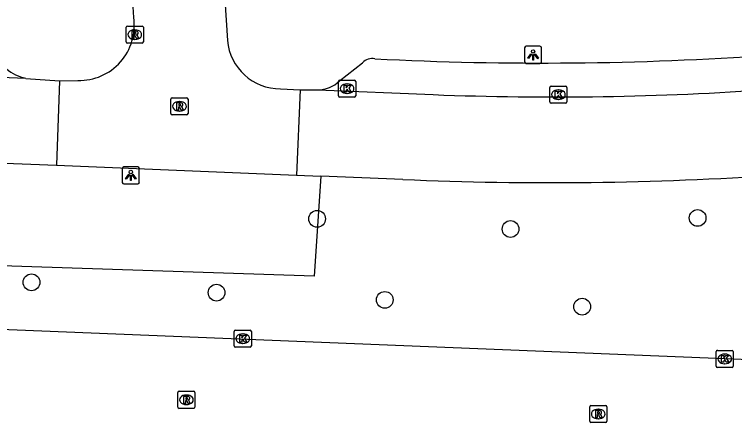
# Model space of a CAD drawing. Extents: x 159689 to 160786, y 387323 to 388339.
# Drawn here: x 160692.93 to 160735, y 387490.6 to 387514.43 of the extents above; entities that cross this region are included whole.
import ezdxf

# ---------------------------------------------------------------- set-up
doc = ezdxf.new("R2010")
doc.units = 0
for name, color, linetype in [('IMGEO_Boom', 7, 'Continuous'), ('IMGEO_Kolk', 7, 'Continuous'), ('IMGEO_Lichtpunt', 7, 'Continuous'), ('IMGEO_Rijbaan_lokaal_open', 7, 'Continuous'), ('IMGEO_Rioolput', 7, 'Continuous'), ('IMGEO_Verkeerseiland_groen', 7, 'Continuous'), ('IMGEO_Voetpad_open', 7, 'Continuous')]:
    doc.layers.add(name, color=color, linetype=linetype)

msp = doc.modelspace()

# ---------------------------------------------------------------- linework, layer by layer
at = {"layer": 'IMGEO_Boom'}
for centre in [(160710.615, 387502.493), (160732.844, 387502.545), (160721.916, 387501.899), (160693.933, 387498.789), (160704.741, 387498.185), (160714.567, 387497.762), (160726.099, 387497.367)]:
    msp.add_circle(centre, 0.489, dxfattribs=at)
at = {"layer": 'IMGEO_Kolk'}
for p, q in [((160711.869, 387509.666), (160711.869, 387510.518)), ((160711.944, 387510.592), (160712.796, 387510.592)), ((160712.87, 387510.518), (160712.87, 387509.666)), ((160712.357, 387510.372), (160712.382, 387510.372)), ((160724.21, 387509.318), (160724.21, 387510.17)), ((160724.285, 387510.244), (160725.137, 387510.244)), ((160724.698, 387510.024), (160724.723, 387510.024)), ((160725.211, 387510.17), (160725.211, 387509.318)), ((160712.796, 387509.592), (160711.944, 387509.592)), ((160712.38, 387509.812), (160712.355, 387509.812)), ((160725.137, 387509.244), (160724.285, 387509.244)), ((160724.721, 387509.464), (160724.696, 387509.464)), ((160705.774, 387495.074), (160705.774, 387495.926)), ((160705.849, 387496), (160706.701, 387496)), ((160706.262, 387495.78), (160706.287, 387495.78)), ((160706.775, 387495.926), (160706.775, 387495.074)), ((160706.701, 387495), (160705.849, 387495)), ((160706.285, 387495.22), (160706.26, 387495.22)), ((160733.926, 387493.891), (160733.926, 387494.743)), ((160734.001, 387494.817), (160734.853, 387494.817)), ((160734.414, 387494.597), (160734.439, 387494.597)), ((160734.927, 387494.743), (160734.927, 387493.891)), ((160734.437, 387494.037), (160734.412, 387494.037)), ((160734.853, 387493.817), (160734.001, 387493.817))]:
    msp.add_line(p, q, dxfattribs=at)
for points in [[(160711.869, 387509.666), (160711.869, 387510.518)], [(160711.944, 387510.592), (160712.796, 387510.592)], [(160712.87, 387510.518), (160712.87, 387509.666)], [(160712.19, 387510.292), (160712.313, 387510.292), (160712.313, 387510.141), (160712.443, 387510.292), (160712.607, 387510.292), (160712.461, 387510.141), (160712.614, 387509.892), (160712.462, 387509.892), (160712.377, 387510.056), (160712.313, 387509.989), (160712.313, 387509.892), (160712.19, 387509.892), (160712.19, 387510.292)], [(160724.21, 387509.318), (160724.21, 387510.17)], [(160724.285, 387510.244), (160725.137, 387510.244)], [(160725.211, 387510.17), (160725.211, 387509.318)], [(160712.796, 387509.592), (160711.944, 387509.592)], [(160724.531, 387509.944), (160724.654, 387509.944), (160724.654, 387509.793), (160724.784, 387509.944), (160724.948, 387509.944), (160724.802, 387509.793), (160724.955, 387509.544), (160724.803, 387509.544), (160724.718, 387509.708), (160724.654, 387509.641), (160724.654, 387509.544), (160724.531, 387509.544), (160724.531, 387509.944)], [(160725.137, 387509.244), (160724.285, 387509.244)], [(160705.774, 387495.074), (160705.774, 387495.926)], [(160705.849, 387496), (160706.701, 387496)], [(160706.095, 387495.7), (160706.218, 387495.7), (160706.218, 387495.549), (160706.348, 387495.7), (160706.512, 387495.7), (160706.366, 387495.549), (160706.519, 387495.3), (160706.367, 387495.3), (160706.282, 387495.464), (160706.218, 387495.397), (160706.218, 387495.3), (160706.095, 387495.3), (160706.095, 387495.7)], [(160706.775, 387495.926), (160706.775, 387495.074)], [(160706.701, 387495), (160705.849, 387495)], [(160733.926, 387493.891), (160733.926, 387494.743)], [(160734.001, 387494.817), (160734.853, 387494.817)], [(160734.247, 387494.517), (160734.37, 387494.517), (160734.37, 387494.366), (160734.5, 387494.517), (160734.664, 387494.517), (160734.518, 387494.366), (160734.671, 387494.117), (160734.519, 387494.117), (160734.434, 387494.281), (160734.37, 387494.214), (160734.37, 387494.117), (160734.247, 387494.117), (160734.247, 387494.517)], [(160734.927, 387494.743), (160734.927, 387493.891)], [(160734.853, 387493.817), (160734.001, 387493.817)]]:
    msp.add_lwpolyline(points, dxfattribs=at)
for centre, start, end in [((160711.946, 387510.516), 91.552, 178.448), ((160711.946, 387510.516), 91.552, 178.448), ((160712.794, 387510.516), 1.552, 88.448), ((160712.794, 387510.516), 1.552, 88.448), ((160724.287, 387510.168), 91.552, 178.448), ((160724.287, 387510.168), 91.552, 178.448), ((160725.135, 387510.168), 1.552, 88.448), ((160725.135, 387510.168), 1.552, 88.448), ((160711.946, 387509.668), 181.552, 268.448), ((160711.946, 387509.668), 181.552, 268.448), ((160712.794, 387509.668), 271.552, 358.448), ((160712.794, 387509.668), 271.552, 358.448), ((160724.287, 387509.32), 181.552, 268.448), ((160724.287, 387509.32), 181.552, 268.448), ((160725.135, 387509.32), 271.552, 358.448), ((160725.135, 387509.32), 271.552, 358.448), ((160705.851, 387495.924), 91.552, 178.448), ((160705.851, 387495.924), 91.552, 178.448), ((160706.699, 387495.924), 1.552, 88.448), ((160706.699, 387495.924), 1.552, 88.448), ((160705.851, 387495.076), 181.552, 268.448), ((160705.851, 387495.076), 181.552, 268.448), ((160706.699, 387495.076), 271.552, 358.448), ((160706.699, 387495.076), 271.552, 358.448), ((160734.003, 387494.741), 91.552, 178.448), ((160734.003, 387494.741), 91.552, 178.448), ((160734.851, 387494.741), 1.552, 88.448), ((160734.851, 387494.741), 1.552, 88.448), ((160734.003, 387493.893), 181.552, 268.448), ((160734.003, 387493.893), 181.552, 268.448), ((160734.851, 387493.893), 271.552, 358.448), ((160734.851, 387493.893), 271.552, 358.448)]:
    msp.add_arc(centre, 0.0765, start, end, dxfattribs=at)
for centre, major_axis, ratio, start_param, end_param in [((160712.356, 387510.092), (-0.387, 0.002), 0.722429, 4.712389, 7.853982), ((160712.381, 387510.092), (-0.39, 0.002), 0.717154, 1.570796, 4.712389), ((160724.697, 387509.744), (-0.387, 0.002), 0.722429, 4.712389, 7.853982), ((160724.722, 387509.744), (-0.39, 0.002), 0.717154, 1.570796, 4.712389), ((160706.261, 387495.5), (-0.387, 0.002), 0.722429, 4.712389, 7.853982), ((160706.286, 387495.5), (-0.39, 0.002), 0.717154, 1.570796, 4.712389), ((160734.413, 387494.317), (-0.387, 0.002), 0.722429, 4.712389, 7.853982), ((160734.438, 387494.317), (-0.39, 0.002), 0.717154, 1.570796, 4.712389)]:
    msp.add_ellipse(centre, major_axis=major_axis, ratio=ratio, start_param=start_param, end_param=end_param, dxfattribs=at)
at = {"layer": 'IMGEO_Lichtpunt'}
for p, q in [((160723.635, 387512.565), (160722.827, 387512.565)), ((160723.635, 387512.565), (160722.827, 387512.565)), ((160722.733, 387512.47), (160722.733, 387511.663)), ((160722.733, 387512.47), (160722.733, 387511.663)), ((160723.729, 387511.663), (160723.729, 387512.47)), ((160723.729, 387511.663), (160723.729, 387512.47)), ((160722.827, 387511.569), (160723.635, 387511.569)), ((160722.827, 387511.569), (160723.635, 387511.569)), ((160699.235, 387505.429), (160699.235, 387504.622)), ((160699.235, 387505.429), (160699.235, 387504.622)), ((160700.137, 387505.524), (160699.329, 387505.524)), ((160700.137, 387505.524), (160699.329, 387505.524)), ((160700.231, 387504.622), (160700.231, 387505.429)), ((160700.231, 387504.622), (160700.231, 387505.429)), ((160699.329, 387504.528), (160700.137, 387504.528)), ((160699.329, 387504.528), (160700.137, 387504.528))]:
    msp.add_line(p, q, dxfattribs=at)
for points in [[(160723.107, 387512.134), (160723.146, 387512.106), (160722.958, 387511.844), (160722.92, 387511.871), (160723.107, 387512.134)], [(160723.319, 387512.106), (160723.357, 387512.133), (160723.544, 387511.871), (160723.505, 387511.843), (160723.319, 387512.106)], [(160723.209, 387512.086), (160723.256, 387512.086), (160723.256, 387511.764), (160723.209, 387511.764), (160723.209, 387512.086)], [(160699.609, 387505.093), (160699.648, 387505.065), (160699.46, 387504.803), (160699.422, 387504.83), (160699.609, 387505.093)], [(160699.711, 387505.045), (160699.758, 387505.045), (160699.758, 387504.723), (160699.711, 387504.723), (160699.711, 387505.045)], [(160699.821, 387505.065), (160699.859, 387505.092), (160700.046, 387504.83), (160700.007, 387504.802), (160699.821, 387505.065)]]:
    msp.add_lwpolyline(points, dxfattribs=at)
for centre in [(160723.232, 387512.268), (160699.734, 387505.227)]:
    msp.add_circle(centre, 0.0994, dxfattribs=at)
for centre, start, end in [((160722.827, 387512.47), 90, 180), ((160722.827, 387512.47), 90, 180), ((160723.635, 387512.47), 0, 90), ((160723.635, 387512.47), 0, 90), ((160722.827, 387511.663), 180, 270), ((160722.827, 387511.663), 180, 270), ((160723.635, 387511.663), 270, 0), ((160723.635, 387511.663), 270, 360), ((160699.329, 387505.429), 90, 180), ((160699.329, 387505.429), 90, 180), ((160700.137, 387505.429), 0, 90), ((160700.137, 387505.429), 0, 90), ((160699.329, 387504.622), 180, 270), ((160699.329, 387504.622), 180, 270), ((160700.137, 387504.622), 270, 0), ((160700.137, 387504.622), 270, 360)]:
    msp.add_arc(centre, 0.0946, start, end, dxfattribs=at)
at = {"layer": 'IMGEO_Rijbaan_lokaal_open'}
for points in [[(160699.904, 387514.248), (160699.823, 387515.513)], [(160705.217, 387515.295), (160705.374, 387512.91)], [(160693.596, 387510.695), (160612.475, 387513.887)], [(160693.596, 387510.695), (160695.576, 387510.557)], [(160695.576, 387510.557), (160695.397, 387505.634)], [(160695.576, 387510.557), (160696.647, 387510.57)], [(160708.483, 387510.089), (160709.62, 387510.031)], [(160709.62, 387510.031), (160709.41, 387505.047)], [(160709.62, 387510.031), (160710.646, 387510.021)], [(160710.646, 387510.021), (160717.398, 387509.744)], [(160674.827, 387506.422), (160695.397, 387505.634)], [(160695.397, 387505.634), (160709.41, 387505.047)], [(160709.41, 387505.047), (160710.835, 387504.989)], [(160715.623, 387504.793), (160710.835, 387504.989)], [(160772.103, 387495.161), (160766.345, 387494.627), (160761.35, 387494.127), (160754.314, 387493.702), (160753.317, 387493.667), (160750.287, 387493.683), (160569.57, 387500.998), (160568.353, 387500.952), (160553.507, 387501.632), (160549.549, 387501.895), (160545.695, 387502.222), (160544.816, 387502.384)]]:
    msp.add_lwpolyline(points, dxfattribs=at)
for centre, radius, start, end in [((160696.721, 387513.785), 3.216, 268.6759, 8.272), ((160708.459, 387513.186), 3.097, 185.1123, 270.4486), ((160724.411, 387693.192), 183.582, 267.81062, 274.00365), ((160724.258, 387702.841), 198.236, 267.50339, 273.86631)]:
    msp.add_arc(centre, radius, start, end, dxfattribs=at)
at = {"layer": 'IMGEO_Rioolput'}
for p, q in [((160699.464, 387512.821), (160699.464, 387513.673)), ((160699.539, 387513.747), (160700.391, 387513.747)), ((160699.952, 387513.527), (160699.977, 387513.527)), ((160700.465, 387513.673), (160700.465, 387512.821)), ((160699.975, 387512.967), (160699.95, 387512.967)), ((160700.391, 387512.747), (160699.539, 387512.747)), ((160702.075, 387508.637), (160702.075, 387509.489)), ((160702.15, 387509.563), (160703.002, 387509.563)), ((160702.563, 387509.343), (160702.588, 387509.343)), ((160703.076, 387509.489), (160703.076, 387508.637)), ((160702.586, 387508.783), (160702.561, 387508.783)), ((160703.002, 387508.563), (160702.15, 387508.563)), ((160702.48, 387491.504), (160702.48, 387492.356)), ((160702.555, 387492.43), (160703.407, 387492.43)), ((160703.481, 387492.356), (160703.481, 387491.504)), ((160702.968, 387492.21), (160702.993, 387492.21)), ((160702.991, 387491.65), (160702.966, 387491.65)), ((160726.54, 387490.674), (160726.54, 387491.526)), ((160726.615, 387491.6), (160727.467, 387491.6)), ((160727.541, 387491.526), (160727.541, 387490.674)), ((160703.407, 387491.43), (160702.555, 387491.43)), ((160727.028, 387491.38), (160727.053, 387491.38)), ((160727.051, 387490.82), (160727.026, 387490.82)), ((160727.467, 387490.6), (160726.615, 387490.6))]:
    msp.add_line(p, q, dxfattribs=at)
for points in [[(160699.464, 387512.821), (160699.464, 387513.673)], [(160699.539, 387513.747), (160700.391, 387513.747)], [(160700.053, 387513.445), (160699.801, 387513.447), (160699.801, 387513.047)], [(160699.979, 387513.366), (160699.925, 387513.366), (160699.925, 387513.285)], [(160700.465, 387513.673), (160700.465, 387512.821)], [(160699.801, 387513.047), (160699.925, 387513.047), (160699.925, 387513.209), (160699.936, 387513.209)], [(160699.925, 387513.285), (160699.977, 387513.285)], [(160699.983, 387513.18), (160700.054, 387513.047), (160700.194, 387513.047), (160700.129, 387513.173)], [(160700.391, 387512.747), (160699.539, 387512.747)], [(160702.075, 387508.637), (160702.075, 387509.489)], [(160702.15, 387509.563), (160703.002, 387509.563)], [(160702.664, 387509.261), (160702.412, 387509.263), (160702.412, 387508.863)], [(160702.59, 387509.182), (160702.536, 387509.182), (160702.536, 387509.101)], [(160703.076, 387509.489), (160703.076, 387508.637)], [(160702.412, 387508.863), (160702.536, 387508.863), (160702.536, 387509.025), (160702.547, 387509.025)], [(160702.536, 387509.101), (160702.588, 387509.101)], [(160702.594, 387508.996), (160702.665, 387508.863), (160702.805, 387508.863), (160702.74, 387508.989)], [(160703.002, 387508.563), (160702.15, 387508.563)], [(160702.48, 387491.504), (160702.48, 387492.356)], [(160702.555, 387492.43), (160703.407, 387492.43)], [(160703.481, 387492.356), (160703.481, 387491.504)], [(160703.069, 387492.128), (160702.817, 387492.13), (160702.817, 387491.73)], [(160702.995, 387492.049), (160702.941, 387492.049), (160702.941, 387491.968)], [(160702.941, 387491.968), (160702.993, 387491.968)], [(160702.817, 387491.73), (160702.941, 387491.73), (160702.941, 387491.892), (160702.952, 387491.892)], [(160702.999, 387491.863), (160703.07, 387491.73), (160703.21, 387491.73), (160703.145, 387491.856)], [(160726.54, 387490.674), (160726.54, 387491.526)], [(160726.615, 387491.6), (160727.467, 387491.6)], [(160727.541, 387491.526), (160727.541, 387490.674)], [(160703.407, 387491.43), (160702.555, 387491.43)], [(160727.129, 387491.298), (160726.877, 387491.3), (160726.877, 387490.9)], [(160726.877, 387490.9), (160727.001, 387490.9), (160727.001, 387491.062), (160727.012, 387491.062)], [(160727.055, 387491.219), (160727.001, 387491.219), (160727.001, 387491.138)], [(160727.001, 387491.138), (160727.053, 387491.138)], [(160727.059, 387491.033), (160727.13, 387490.9), (160727.27, 387490.9), (160727.205, 387491.026)], [(160727.467, 387490.6), (160726.615, 387490.6)]]:
    msp.add_lwpolyline(points, dxfattribs=at)
for centre, radius, start, end in [((160699.541, 387513.671), 0.0765, 91.552, 178.448), ((160699.541, 387513.671), 0.0765, 91.552, 178.448), ((160699.985, 387513.27), 0.0964, 77.0061, 93.1865), ((160699.999, 387513.327), 0.0378, 276.6634, 79.6772), ((160700.052, 387513.335), 0.109, 350.3612, 89.416), ((160700.389, 387513.671), 0.0765, 1.552, 88.448), ((160700.389, 387513.671), 0.0765, 1.552, 88.448), ((160699.935, 387513.156), 0.0533, 26.0293, 88.6989), ((160699.961, 387513.474), 0.19, 274.7715, 282.9687), ((160700.05, 387513.335), 0.112, 277.5842, 350.9817), ((160700.034, 387513.12), 0.108, 29.5134, 73.7905), ((160699.541, 387512.823), 0.0765, 181.552, 268.448), ((160699.541, 387512.823), 0.0765, 181.552, 268.448), ((160700.389, 387512.823), 0.0765, 271.552, 358.448), ((160700.389, 387512.823), 0.0765, 271.552, 358.448), ((160702.152, 387509.487), 0.0765, 91.552, 178.448), ((160702.152, 387509.487), 0.0765, 91.552, 178.448), ((160702.596, 387509.086), 0.0964, 77.0061, 93.1865), ((160702.61, 387509.143), 0.0378, 276.6634, 79.6772), ((160702.663, 387509.151), 0.109, 350.3612, 89.416), ((160703, 387509.487), 0.0765, 1.552, 88.448), ((160703, 387509.487), 0.0765, 1.552, 88.448), ((160702.546, 387508.972), 0.0533, 26.0293, 88.6989), ((160702.572, 387509.29), 0.19, 274.7715, 282.9687), ((160702.661, 387509.151), 0.112, 277.5842, 350.9817), ((160702.645, 387508.936), 0.108, 29.5134, 73.7905), ((160702.152, 387508.639), 0.0765, 181.552, 268.448), ((160702.152, 387508.639), 0.0765, 181.552, 268.448), ((160703, 387508.639), 0.0765, 271.552, 358.448), ((160703, 387508.639), 0.0765, 271.552, 358.448), ((160702.557, 387492.354), 0.0765, 91.552, 178.448), ((160702.557, 387492.354), 0.0765, 91.552, 178.448), ((160703.405, 387492.354), 0.0765, 1.552, 88.448), ((160703.405, 387492.354), 0.0765, 1.552, 88.448), ((160702.977, 387492.157), 0.19, 274.7715, 282.9687), ((160703.001, 387491.953), 0.0964, 77.0061, 93.1865), ((160703.015, 387492.01), 0.0378, 276.6634, 79.6772), ((160703.068, 387492.018), 0.109, 350.3612, 89.416), ((160703.066, 387492.018), 0.112, 277.5842, 350.9817), ((160703.05, 387491.803), 0.108, 29.5134, 73.7905), ((160702.557, 387491.506), 0.0765, 181.552, 268.448), ((160702.557, 387491.506), 0.0765, 181.552, 268.448), ((160702.951, 387491.839), 0.0533, 26.0293, 88.6989), ((160703.405, 387491.506), 0.0765, 271.552, 358.448), ((160703.405, 387491.506), 0.0765, 271.552, 358.448), ((160726.617, 387491.524), 0.0765, 91.552, 178.448), ((160726.617, 387491.524), 0.0765, 91.552, 178.448), ((160727.465, 387491.524), 0.0765, 1.552, 88.448), ((160727.465, 387491.524), 0.0765, 1.552, 88.448), ((160727.011, 387491.009), 0.0533, 26.0293, 88.6989), ((160727.037, 387491.327), 0.19, 274.7715, 282.9687), ((160727.061, 387491.123), 0.0964, 77.0061, 93.1865), ((160727.075, 387491.18), 0.0378, 276.6634, 79.6772), ((160727.128, 387491.188), 0.109, 350.3612, 89.416), ((160727.126, 387491.188), 0.112, 277.5842, 350.9817), ((160727.11, 387490.973), 0.108, 29.5134, 73.7905), ((160726.617, 387490.676), 0.0765, 181.552, 268.448), ((160726.617, 387490.676), 0.0765, 181.552, 268.448), ((160727.465, 387490.676), 0.0765, 271.552, 358.448), ((160727.465, 387490.676), 0.0765, 271.552, 358.448)]:
    msp.add_arc(centre, radius, start, end, dxfattribs=at)
for centre, major_axis, ratio, start_param, end_param in [((160699.951, 387513.247), (-0.387, 0.002), 0.722429, 4.712389, 7.853982), ((160699.976, 387513.247), (-0.39, 0.002), 0.717154, 1.570796, 4.712389), ((160702.562, 387509.063), (-0.387, 0.002), 0.722429, 4.712389, 7.853982), ((160702.587, 387509.063), (-0.39, 0.002), 0.717154, 1.570796, 4.712389), ((160702.967, 387491.93), (-0.387, 0.002), 0.722429, 4.712389, 7.853982), ((160702.992, 387491.93), (-0.39, 0.002), 0.717154, 1.570796, 4.712389), ((160727.027, 387491.1), (-0.387, 0.002), 0.722429, 4.712389, 7.853982), ((160727.052, 387491.1), (-0.39, 0.002), 0.717154, 1.570796, 4.712389)]:
    msp.add_ellipse(centre, major_axis=major_axis, ratio=ratio, start_param=start_param, end_param=end_param, dxfattribs=at)
at = {"layer": 'IMGEO_Verkeerseiland_groen'}
msp.add_lwpolyline([(160710.835, 387504.989), (160710.438, 387499.153), (160674.508, 387500.338), (160674.827, 387506.422)], dxfattribs=at)
at = {"layer": 'IMGEO_Voetpad_open'}
msp.add_lwpolyline([(160711.92, 387510.544), (160713.261, 387511.606)], dxfattribs=at)
for centre, radius, start, end in [((160713.846, 387511.025), 0.824, 80.0111, 135.1981), ((160723.745, 387703.225), 191.637, 267.08175, 273.99871), ((160694.296, 387513.577), 2.965, 231.9614, 256.3408), ((160710.635, 387511.862), 1.841, 270.3562, 314.2819)]:
    msp.add_arc(centre, radius, start, end, dxfattribs=at)

doc.saveas('drawing.dxf')
